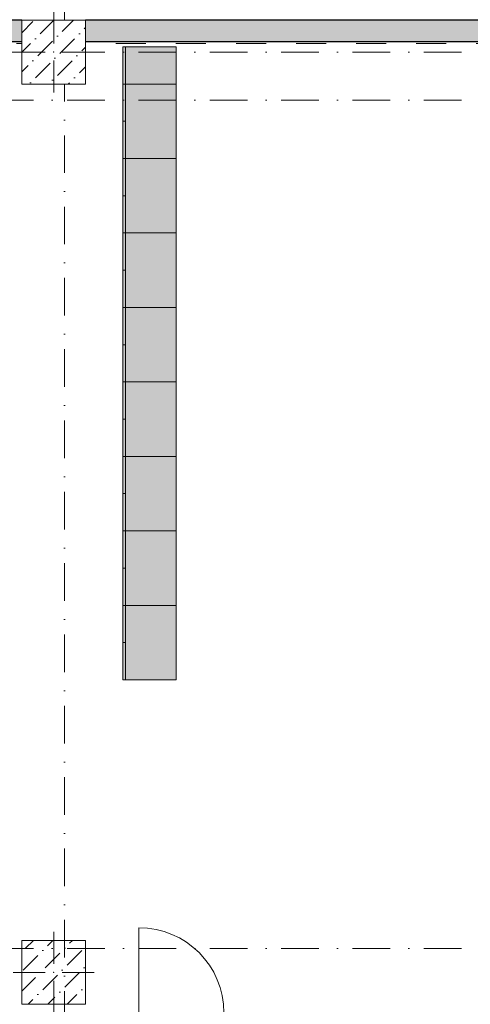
# Model space of a CAD drawing. Header units: millimetres. Extents: x -59761 to 112741, y -57975 to 46221.
# Tile 302 of 421: x 45030 to 49265, y -26950 to -17695. Entities that reach past the tile are written whole.
import ezdxf

# ---------------------------------------------------------------- set-up
doc = ezdxf.new("R2010")
doc.units = ezdxf.units.MM
for name, pattern in [('Wipeout_Contour', [1000, 0, -1000]), ('Штриховая', [564.444447, 282.222223, -282.222223]), ('Штрихпунктирная', [670.277762, 352.777767, -176.388884, 0, -141.111112])]:
    doc.linetypes.add(name, pattern=pattern)
for name, color, linetype in [('Интерьер - Мебель', 7, 'Continuous'), ('Конструктив - Колонны', 7, 'Continuous'), ('Конструктив - Стены Блок 200 нов', 7, 'Continuous'), ('Конструктив - Стены Внутр сущ.', 7, 'Continuous'), ('Шкафы_Скрытые', 7, 'Continuous'), ('Элемент Модели - Зона', 7, 'Continuous'), ('Элемент Модели - Оси', 2, 'Continuous')]:
    doc.layers.add(name, color=color, linetype=linetype)
pattern_1 = [(45, (-45000, -54000), (-183.84776, 183.84776), [195, -65, 0, -65]), (45, (-44977.02, -53793.17), (-183.84776, 183.84776), [195, -65, 0, -65])]

msp = doc.modelspace()

# ---------------------------------------------------------------- hatches: boundary and pattern name
at = {"layer": 'Интерьер - Мебель', "linetype": 'Continuous', "lineweight": 0}
for points in [[(46000.06, -18300), (46500.06, -18300), (46500.06, -17950), (46000.06, -17950)], [(46000.06, -18300), (46000.06, -19000), (46500.06, -19000), (46500.06, -18300)], [(46000.06, -19000), (46000.06, -19700), (46500.06, -19700), (46500.06, -19000)], [(46000.06, -19700), (46000.06, -20400), (46500.06, -20400), (46500.06, -19700)], [(46000.06, -20400), (46000.06, -21100), (46500.06, -21100), (46500.06, -20400)], [(46000.06, -21100), (46000.06, -21800), (46500.06, -21800), (46500.06, -21100)], [(46000.06, -21800), (46000.06, -22500), (46500.06, -22500), (46500.06, -21800)], [(46000.06, -22500), (46000.06, -23200), (46500.06, -23200), (46500.06, -22500)], [(46000.06, -23200), (46000.06, -23900), (46500.06, -23900), (46500.06, -23200)]]:
    msp.add_hatch(color=255, dxfattribs=at).paths.add_polyline_path(points)
at = {"layer": 'Конструктив - Стены Внутр сущ.', "linetype": 'Continuous', "lineweight": 15}
for points in [[(44950, -17900), (45050, -17900), (45050, -17700), (44950, -17700)], [(45650, -17700), (45650, -17900), (53700, -17900), (53700, -17700)]]:
    msp.add_hatch(color=7, dxfattribs=at).paths.add_polyline_path(points)
at = {"layer": 'Шкафы_Скрытые', "linetype": 'Continuous', "lineweight": 0}
msp.add_hatch(color=255, dxfattribs=at).paths.add_polyline_path([(46000.06, -18300), (46500.06, -18300), (46500.06, -17950), (46000.06, -17950)])

# ---------------------------------------------------------------- linework, layer by layer
at = {"layer": 'Интерьер - Мебель', "color": 7, "linetype": 'Continuous', "lineweight": 15}
for p, q in [((46025.06, -18300), (46025.06, -17950)), ((46000.06, -18300), (46025.06, -18300)), ((46000.06, -18300), (46025.06, -18300)), ((46025.06, -18300), (46025.06, -19000)), ((46000.06, -18650), (46025.06, -18650)), ((46000.06, -19000), (46025.06, -19000)), ((46025.06, -19000), (46025.06, -19700)), ((46000.06, -19350), (46025.06, -19350)), ((46000.06, -19700), (46025.06, -19700)), ((46025.06, -19700), (46025.06, -20400)), ((46000.06, -20050), (46025.06, -20050)), ((46000.06, -20400), (46025.06, -20400)), ((46025.06, -20400), (46025.06, -21100)), ((46000.06, -20750), (46025.06, -20750)), ((46000.06, -21100), (46025.06, -21100)), ((46025.06, -21100), (46025.06, -21800)), ((46000.06, -21450), (46025.06, -21450)), ((46000.06, -21800), (46025.06, -21800)), ((46025.06, -21800), (46025.06, -22500)), ((46000.06, -22150), (46025.06, -22150)), ((46000.06, -22500), (46025.06, -22500)), ((46025.06, -22500), (46025.06, -23200)), ((46000.06, -22850), (46025.06, -22850)), ((46000.06, -23200), (46025.06, -23200)), ((46025.06, -23200), (46025.06, -23900)), ((46000.06, -23550), (46025.06, -23550))]:
    msp.add_line(p, q, dxfattribs=at)
at = {"layer": 'Интерьер - Мебель', "color": 7, "linetype": 'Continuous', "lineweight": 15, "flags": 128}
for points in [[(46000.06, -18300), (46000.06, -17950), (46500.06, -17950), (46500.06, -18300)], [(46000.06, -18300), (46000.06, -19000), (46500.06, -19000), (46500.06, -18300)], [(46000.06, -19000), (46000.06, -19700), (46500.06, -19700), (46500.06, -19000)], [(46000.06, -19700), (46000.06, -20400), (46500.06, -20400), (46500.06, -19700)], [(46000.06, -20400), (46000.06, -21100), (46500.06, -21100), (46500.06, -20400)], [(46000.06, -21100), (46000.06, -21800), (46500.06, -21800), (46500.06, -21100)], [(46000.06, -21800), (46000.06, -22500), (46500.06, -22500), (46500.06, -21800)], [(46000.06, -22500), (46000.06, -23200), (46500.06, -23200), (46500.06, -22500)], [(46000.06, -23200), (46000.06, -23900), (46500.06, -23900), (46500.06, -23200)]]:
    msp.add_lwpolyline(points, close=True, dxfattribs=at)
at = {"layer": 'Конструктив - Стены Блок 200 нов', "color": 7, "linetype": 'Continuous', "lineweight": 5}
msp.add_line((46150, -27030), (46150, -26230), dxfattribs=at)
msp.add_arc((46150, -27030), 800, 0, 90, dxfattribs=at)
at = {"layer": 'Конструктив - Стены Внутр сущ.', "color": 7, "linetype": 'Continuous', "lineweight": 30, "flags": 128}
for points in [[(45050, -17700), (44950, -17700)], [(53700, -17700), (45650, -17700)], [(44950, -17900), (45050, -17900)], [(45650, -17900), (53700, -17900)]]:
    msp.add_lwpolyline(points, dxfattribs=at)
at = {"layer": 'Шкафы_Скрытые', "color": 7, "linetype": 'Continuous', "lineweight": 15}
for p, q in [((46025.06, -18300), (46025.06, -17950)), ((46000.06, -18300), (46025.06, -18300))]:
    msp.add_line(p, q, dxfattribs=at)
at = {"layer": 'Шкафы_Скрытые', "color": 7, "linetype": 'Continuous', "lineweight": 15, "flags": 128}
msp.add_lwpolyline([(46000.06, -18300), (46000.06, -17950), (46500.06, -17950), (46500.06, -18300)], close=True, dxfattribs=at)
at = {"layer": 'Элемент Модели - Зона', "color": 253, "linetype": 'Штриховая', "lineweight": 15, "flags": 128}
for points in [[(26700.06, -17920), (23044.74, -17920), (23044.74, -22991.54), (26700.06, -26646.87), (26700.06, -26350), (27300.06, -26350), (27300.06, -26950), (27320.06, -26950), (27320.06, -27030), (45050, -27030), (45050, -27050), (45650, -27050), (45650, -27030), (49380, -27030), (49380, -21950), (54080, -21950), (54080, -18300), (53700, -18300), (53700, -17920), (45650, -17920), (45650, -18300), (45050, -18300), (45050, -17920), (44950, -17920), (44950, -18300), (44350, -18300), (44350, -17920), (36300.06, -17920), (36300.06, -18300), (35700.06, -18300), (35700.06, -17920), (27300.06, -17920), (27300.06, -18300), (26700.06, -18300)], [(45050, -26350), (45650, -26350), (45650, -26950), (45050, -26950)]]:
    msp.add_lwpolyline(points, close=True, dxfattribs=at)
at = {"layer": 'Элемент Модели - Оси', "color": 7, "linetype": 'Штрихпунктирная', "lineweight": 15}
for p, q in [((-57760.58, -18000), (110650, -18000)), ((-57760.58, -18450), (110650, -18450))]:
    msp.add_line(p, q, dxfattribs=at)

# ---------------------------------------------------------------- next in the draw order: wipeouts: each hides what was drawn before it
at = {"color": 254, "linetype": 'Wipeout_Contour', "lineweight": 0, "ltscale": 10090181.91344147}
msp.add_wipeout([(45050, -26950), (45650, -26950), (45650, -26350), (45050, -26350)], dxfattribs=at).dxf.layer = 'Конструктив - Колонны'

# ---------------------------------------------------------------- next in the draw order: hatches: boundary and pattern name
at = {"layer": 'Конструктив - Колонны', "linetype": 'Continuous', "lineweight": 15}
h = msp.add_hatch(dxfattribs=at)
h.set_pattern_fill('БЕТОН_01_000D', style=0, pattern_type=2)
h.set_pattern_definition(pattern_1)
h.paths.add_polyline_path([(45050, -26950), (45650, -26950), (45650, -26350), (45050, -26350)])

# ---------------------------------------------------------------- next in the draw order: linework, layer by layer
at = {"layer": 'Конструктив - Колонны', "color": 7, "linetype": 'Continuous', "lineweight": 0}
for p, q in [((45350, -26570), (45350, -26270)), ((45270, -26650), (44970, -26650)), ((45430, -26650), (45730, -26650)), ((45350, -26730), (45350, -27030))]:
    msp.add_line(p, q, dxfattribs=at)
at = {"layer": 'Конструктив - Колонны', "color": 7, "linetype": 'Continuous', "lineweight": 15, "flags": 128}
msp.add_lwpolyline([(45050, -26950), (45650, -26950), (45650, -26350), (45050, -26350)], close=True, dxfattribs=at)
at = {"layer": 'Конструктив - Колонны', "color": 7, "linetype": 'Continuous', "lineweight": 0}
msp.add_point((45350, -26650), dxfattribs=at)
at = {"layer": 'Элемент Модели - Оси', "color": 7, "linetype": 'Штрихпунктирная', "lineweight": 15}
for p, q in [((45450, 38200), (45450, -55975)), ((-57760.58, -26425), (110650, -26425))]:
    msp.add_line(p, q, dxfattribs=at)

# ---------------------------------------------------------------- next in the draw order: wipeouts: each hides what was drawn before it
at = {"color": 254, "linetype": 'Wipeout_Contour', "lineweight": 0, "ltscale": 10085945.42221652}
msp.add_wipeout([(45050, -18300), (45650, -18300), (45650, -17700), (45050, -17700)], dxfattribs=at).dxf.layer = 'Конструктив - Колонны'

# ---------------------------------------------------------------- next in the draw order: hatches: boundary and pattern name
at = {"layer": 'Конструктив - Колонны', "linetype": 'Continuous', "lineweight": 15}
h = msp.add_hatch(dxfattribs=at)
h.set_pattern_fill('БЕТОН_01_000D', style=0, pattern_type=2)
h.set_pattern_definition(pattern_1)
h.paths.add_polyline_path([(45050, -18300), (45650, -18300), (45650, -17700), (45050, -17700)])

# ---------------------------------------------------------------- next in the draw order: linework, layer by layer
at = {"layer": 'Конструктив - Колонны', "color": 7, "linetype": 'Continuous', "lineweight": 0}
for p, q in [((45350, -17920), (45350, -17620)), ((45270, -18000), (44970, -18000)), ((45430, -18000), (45730, -18000)), ((45350, -18080), (45350, -18380))]:
    msp.add_line(p, q, dxfattribs=at)
at = {"layer": 'Конструктив - Колонны', "color": 7, "linetype": 'Continuous', "lineweight": 15, "flags": 128}
msp.add_lwpolyline([(45050, -18300), (45650, -18300), (45650, -17700), (45050, -17700)], close=True, dxfattribs=at)
at = {"layer": 'Конструктив - Колонны', "color": 7, "linetype": 'Continuous', "lineweight": 0}
msp.add_point((45350, -18000), dxfattribs=at)

doc.saveas('drawing.dxf')
